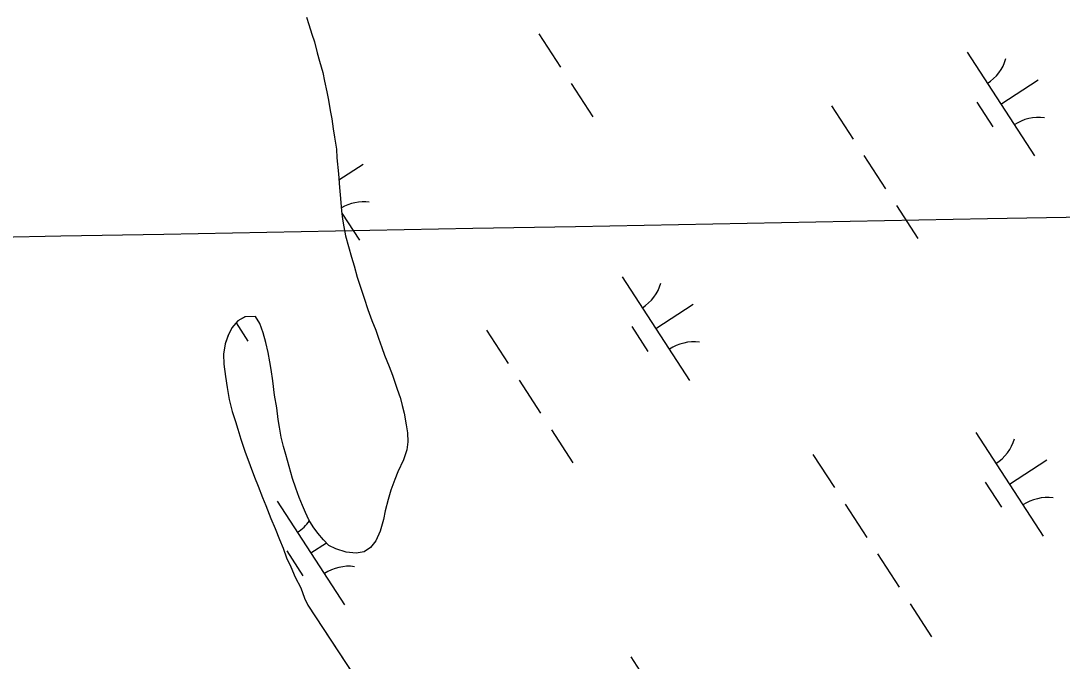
# Model space of a CAD drawing. Extents: x 3953924 to 3974542, y 193747 to 216192.
# Drawn here: x 3966637.5 to 3967058.4, y 206274.4 to 206533.3 of the extents above; entities that cross this region are included whole.
import ezdxf

# ---------------------------------------------------------------- set-up
doc = ezdxf.new("R2010")
doc.units = 0
for name, color, linetype in [('V-GRID-MAJR', 7, 'Continuous'), ('V-TOPO-SHOR', 7, 'Continuous'), ('V-WETL-SWMP', 7, 'Continuous')]:
    doc.layers.add(name, color=color, linetype=linetype)

msp = doc.modelspace()

# ---------------------------------------------------------------- linework, layer by layer
at = {"layer": 'V-GRID-MAJR'}
msp.add_spline([(3959356.79, 206310.36), (3962493.71, 206368.64), (3967818.56, 206468.17), (3970066, 206510.41)], degree=3, dxfattribs=at)
at = {"layer": 'V-TOPO-SHOR'}
for points in [[(3966753, 206534.82), (3966753.92, 206531.9), (3966755.18, 206527.93), (3966756.21, 206524.77), (3966757.36, 206520.34), (3966758.27, 206516.95), (3966759.53, 206512.4), (3966760.21, 206508.9), (3966761.24, 206504.58), (3966761.81, 206501.19), (3966762.6, 206497.11), (3966763.17, 206493.73), (3966763.73, 206489.64), (3966764.3, 206486.26), (3966765.09, 206481.47), (3966765.3, 206477.97), (3966765.85, 206471.44), (3966766.29, 206465.96), (3966766.73, 206461.53), (3966767.18, 206456.51), (3966767.51, 206453.13), (3966768.08, 206449.98), (3966768.76, 206446.36), (3966769.9, 206442.04), (3966771.16, 206437.72), (3966772.2, 206434.22), (3966773.45, 206429.67), (3966775.06, 206424.76), (3966776.33, 206421.14), (3966777.82, 206416.58), (3966779.43, 206412.15), (3966781.04, 206408.17), (3966782.08, 206405.02), (3966783.45, 206401.17), (3966784.49, 206398.13), (3966786.33, 206393.57), (3966787.71, 206390.07), (3966789.66, 206384.35), (3966790.81, 206380.96), (3966791.61, 206377.81), (3966792.41, 206374.65), (3966793.32, 206369.99), (3966793.77, 206366.72), (3966793.87, 206363.1), (3966793.5, 206359.84), (3966792.2, 206355.77), (3966789.96, 206351), (3966788.66, 206347.86), (3966787.13, 206343.55), (3966785.94, 206339.71), (3966784.75, 206335.17)], [(3966725.21, 206411.96), (3966722.75, 206409.17), (3966721.33, 206406.15), (3966720.15, 206402.65), (3966719.43, 206398.58), (3966719.64, 206394.49), (3966720.2, 206389.48), (3966720.88, 206385.04), (3966721.79, 206380.26), (3966722.93, 206375.36), (3966724.31, 206371.27), (3966725.22, 206368.23), (3966726.49, 206364.14), (3966728.09, 206359.24), (3966730.16, 206353.52), (3966732, 206348.73), (3966733.39, 206345.11), (3966735.23, 206340.55), (3966736.49, 206337.39), (3966738.56, 206332.02), (3966740.29, 206328.05), (3966742.02, 206323.61), (3966743.52, 206320.1), (3966744.9, 206316.13), (3966746.63, 206312.51), (3966748.47, 206308.42), (3966750.66, 206303.98), (3966752.16, 206299.89), (3966753.55, 206297.08)], [(3966784.75, 206335.17), (3966784.15, 206331.67), (3966782.73, 206326.9), (3966780.96, 206323.06), (3966778.85, 206320.39), (3966776.27, 206318.65), (3966773.12, 206318.09), (3966769.04, 206318.46), (3966764.85, 206319.76), (3966762.06, 206321.18), (3966759.86, 206323.4), (3966757.54, 206326.21), (3966755.69, 206328.67), (3966753.95, 206331.59), (3966752.57, 206334.52), (3966751.42, 206337.32), (3966750.04, 206340.59), (3966748.65, 206344.33), (3966747.39, 206348.3), (3966746.02, 206353.08), (3966744.64, 206357.99), (3966743.73, 206361.14), (3966742.81, 206364.99), (3966742.02, 206368.96), (3966741.56, 206372.11), (3966741.01, 206376.78), (3966740.1, 206381.92), (3966739.43, 206387.75), (3966738.64, 206392.3), (3966738.19, 206395.45), (3966737.51, 206399.18), (3966736.6, 206403.27), (3966735.45, 206407.12), (3966734.07, 206410.98), (3966732.33, 206413.78), (3966728.13, 206413.57), (3966725.21, 206411.96)], [(3966753.55, 206297.08), (3966781.98, 206253.82)]]:
    msp.add_lwpolyline(points, dxfattribs=at)
at = {"layer": 'V-WETL-SWMP'}
for p, q in [((3966753, 206534.82), (3966753.92, 206531.9)), ((3966753.92, 206531.9), (3966755.18, 206527.93)), ((3966755.18, 206527.93), (3966756.21, 206524.77)), ((3966846.88, 206528.06), (3966855.6, 206514.65)), ((3966756.21, 206524.77), (3966757.36, 206520.34)), ((3966757.36, 206520.34), (3966758.27, 206516.95)), ((3967019.93, 206520.6), (3967047.21, 206478.7)), ((3966758.27, 206516.95), (3966759.53, 206512.4)), ((3966759.53, 206512.4), (3966760.21, 206508.9)), ((3966760.21, 206508.9), (3966761.24, 206504.58)), ((3966859.97, 206507.94), (3966868.7, 206494.53)), ((3967033.57, 206499.65), (3967048.65, 206509.47)), ((3966761.24, 206504.58), (3966761.81, 206501.19)), ((3966761.81, 206501.19), (3966762.6, 206497.11)), ((3966965.17, 206498.92), (3966973.9, 206485.51)), ((3967023.83, 206500.47), (3967030.38, 206490.41)), ((3966762.6, 206497.11), (3966763.17, 206493.73)), ((3966763.17, 206493.73), (3966763.73, 206489.64)), ((3966763.73, 206489.64), (3966764.3, 206486.26)), ((3966764.3, 206486.26), (3966765.09, 206481.47)), ((3966765.09, 206481.47), (3966765.3, 206477.98)), ((3966765.3, 206477.98), (3966765.85, 206471.44)), ((3966978.27, 206478.81), (3966987, 206465.4)), ((3966766.05, 206468.97), (3966775.83, 206475.34)), ((3966765.85, 206471.44), (3966766.29, 206465.96)), ((3966766.29, 206465.96), (3966766.74, 206461.53)), ((3966766.74, 206461.53), (3966767.18, 206456.51)), ((3966767.18, 206456.51), (3966767.51, 206453.13)), ((3966991.36, 206458.69), (3967000.09, 206445.28)), ((3966767.28, 206455.48), (3966774.38, 206444.57)), ((3966767.51, 206453.13), (3966768.08, 206449.98)), ((3966768.08, 206449.98), (3966768.76, 206446.36)), ((3966768.76, 206446.36), (3966769.9, 206442.04)), ((3966769.9, 206442.04), (3966771.16, 206437.72)), ((3966771.16, 206437.72), (3966772.19, 206434.22)), ((3966772.19, 206434.22), (3966773.45, 206429.66)), ((3966773.45, 206429.66), (3966775.06, 206424.76)), ((3966880.53, 206429.85), (3966907.8, 206387.95)), ((3966775.06, 206424.76), (3966776.33, 206421.14)), ((3966776.33, 206421.14), (3966777.82, 206416.58)), ((3966894.16, 206408.9), (3966909.25, 206418.72)), ((3966777.82, 206416.58), (3966779.43, 206412.15)), ((3966725.21, 206411.95), (3966722.75, 206409.17)), ((3966724.5, 206411.15), (3966729.29, 206403.79)), ((3966728.14, 206413.57), (3966725.21, 206411.95)), ((3966732.33, 206413.78), (3966728.14, 206413.57)), ((3966734.07, 206410.98), (3966732.33, 206413.78)), ((3966735.45, 206407.12), (3966734.07, 206410.98)), ((3966779.43, 206412.15), (3966781.04, 206408.17)), ((3966721.33, 206406.14), (3966720.15, 206402.65)), ((3966722.75, 206409.17), (3966721.33, 206406.14)), ((3966736.59, 206403.27), (3966735.45, 206407.12)), ((3966781.04, 206408.17), (3966782.07, 206405.02)), ((3966825.77, 206408.18), (3966834.5, 206394.77)), ((3966884.42, 206409.72), (3966890.97, 206399.67)), ((3966720.15, 206402.65), (3966719.43, 206398.58)), ((3966737.51, 206399.18), (3966736.59, 206403.27)), ((3966782.07, 206405.02), (3966783.45, 206401.17)), ((3966719.43, 206398.58), (3966719.64, 206394.49)), ((3966738.19, 206395.45), (3966737.51, 206399.18)), ((3966783.45, 206401.17), (3966784.49, 206398.13)), ((3966784.49, 206398.13), (3966786.33, 206393.57)), ((3966719.64, 206394.49), (3966720.2, 206389.48)), ((3966738.64, 206392.3), (3966738.19, 206395.45)), ((3966786.33, 206393.57), (3966787.71, 206390.07)), ((3966720.2, 206389.48), (3966720.88, 206385.04)), ((3966739.43, 206387.75), (3966738.64, 206392.3)), ((3966787.71, 206390.07), (3966789.66, 206384.35)), ((3966720.88, 206385.04), (3966721.79, 206380.26)), ((3966740.1, 206381.92), (3966739.43, 206387.75)), ((3966838.86, 206388.06), (3966847.59, 206374.65)), ((3966741.01, 206376.78), (3966740.1, 206381.92)), ((3966789.66, 206384.35), (3966790.81, 206380.96)), ((3966790.81, 206380.96), (3966792.41, 206374.65)), ((3966721.79, 206380.26), (3966722.93, 206375.36)), ((3966741.57, 206372.11), (3966741.01, 206376.78)), ((3966722.93, 206375.36), (3966724.31, 206371.27)), ((3966742.02, 206368.96), (3966741.57, 206372.11)), ((3966792.41, 206374.65), (3966793.32, 206369.99)), ((3966724.31, 206371.27), (3966725.22, 206368.23)), ((3966725.22, 206368.23), (3966726.49, 206364.15)), ((3966742.81, 206364.99), (3966742.02, 206368.96)), ((3966793.32, 206369.99), (3966793.77, 206366.72)), ((3966851.96, 206367.95), (3966860.68, 206354.54)), ((3966726.49, 206364.15), (3966728.09, 206359.24)), ((3966743.73, 206361.14), (3966742.81, 206364.99)), ((3966793.77, 206366.72), (3966793.87, 206363.1)), ((3967023.42, 206366.9), (3967050.69, 206324.99)), ((3966744.64, 206357.99), (3966743.73, 206361.14)), ((3966793.5, 206359.84), (3966792.2, 206355.77)), ((3966793.87, 206363.1), (3966793.5, 206359.84)), ((3966728.09, 206359.24), (3966730.16, 206353.52)), ((3966746.02, 206353.09), (3966744.64, 206357.99)), ((3966792.2, 206355.77), (3966789.96, 206351)), ((3966957.6, 206357.96), (3966966.32, 206344.55)), ((3967037.05, 206345.94), (3967052.14, 206355.76)), ((3966730.16, 206353.52), (3966732, 206348.73)), ((3966747.39, 206348.3), (3966746.02, 206353.09)), ((3966732, 206348.73), (3966733.39, 206345.11)), ((3966748.65, 206344.33), (3966747.39, 206348.3)), ((3966788.66, 206347.86), (3966787.13, 206343.55)), ((3966789.96, 206351), (3966788.66, 206347.86)), ((3966733.39, 206345.11), (3966735.23, 206340.55)), ((3966750.04, 206340.59), (3966748.65, 206344.33)), ((3966787.13, 206343.55), (3966785.94, 206339.71)), ((3967027.31, 206346.76), (3967033.86, 206336.71)), ((3966735.23, 206340.55), (3966736.49, 206337.39)), ((3966741.12, 206339.11), (3966768.4, 206297.21)), ((3966751.42, 206337.32), (3966750.04, 206340.59)), ((3966785.94, 206339.71), (3966784.75, 206335.17)), ((3966736.49, 206337.39), (3966738.56, 206332.02)), ((3966752.57, 206334.52), (3966751.42, 206337.32)), ((3966753.95, 206331.59), (3966752.57, 206334.52)), ((3966784.75, 206335.17), (3966784.15, 206331.67)), ((3966970.69, 206337.85), (3966979.42, 206324.44)), ((3966738.56, 206332.02), (3966740.29, 206328.05)), ((3966755.69, 206328.67), (3966753.95, 206331.59)), ((3966784.15, 206331.67), (3966782.73, 206326.9)), ((3966740.29, 206328.05), (3966742.02, 206323.61)), ((3966757.54, 206326.21), (3966755.69, 206328.67)), ((3966759.86, 206323.4), (3966757.54, 206326.21)), ((3966782.73, 206326.9), (3966780.96, 206323.06)), ((3966742.02, 206323.61), (3966743.52, 206320.1)), ((3966754.76, 206318.16), (3966761.02, 206322.23)), ((3966762.06, 206321.18), (3966759.86, 206323.4)), ((3966780.96, 206323.06), (3966778.85, 206320.39)), ((3966743.52, 206320.1), (3966744.9, 206316.13)), ((3966745.02, 206318.98), (3966751.57, 206308.92)), ((3966764.85, 206319.76), (3966762.06, 206321.18)), ((3966769.04, 206318.46), (3966764.85, 206319.76)), ((3966773.12, 206318.09), (3966769.04, 206318.46)), ((3966776.27, 206318.65), (3966773.12, 206318.09)), ((3966778.85, 206320.39), (3966776.27, 206318.65)), ((3966983.78, 206317.74), (3966992.51, 206304.33)), ((3966744.9, 206316.13), (3966746.63, 206312.51)), ((3966746.63, 206312.51), (3966748.47, 206308.42)), ((3966748.47, 206308.42), (3966750.67, 206303.98)), ((3966750.67, 206303.98), (3966752.16, 206299.89)), ((3966752.16, 206299.89), (3966753.54, 206297.08)), ((3966753.54, 206297.08), (3966781.98, 206253.82)), ((3966996.87, 206297.62), (3967005.6, 206284.21)), ((3966884.01, 206276.15), (3966911.29, 206234.25))]:
    msp.add_line(p, q, dxfattribs=at)
for centre, start, end in [((3967018.7, 206522.93), 302.2901, 343.8338), ((3967048.84, 206476.63), 82.2901, 123.8337), ((3966776.01, 206442.5), 82.2901, 120.4732), ((3966879.29, 206432.18), 302.2901, 343.8338), ((3966909.43, 206385.88), 82.2901, 123.8337), ((3967022.18, 206369.22), 302.2901, 343.8338), ((3967052.32, 206322.92), 82.2901, 123.8337), ((3966739.89, 206341.44), 302.2901, 324.3383), ((3966770.03, 206295.14), 82.2901, 123.8337)]:
    msp.add_arc(centre, 17.62, start, end, dxfattribs=at)

doc.saveas('drawing.dxf')
